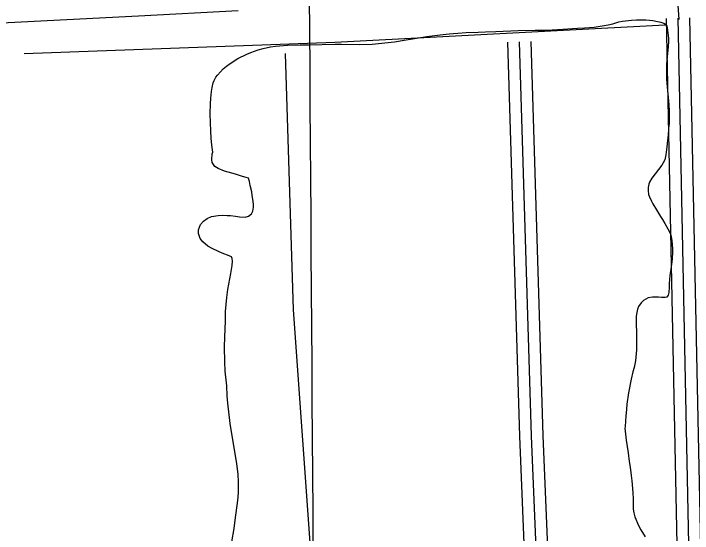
# Model space of a CAD drawing. Extents: x 3508733 to 3546731, y 546897 to 572481.
# Drawn here: x 3528250 to 3529120, y 567951 to 568617 of the extents above; entities that cross this region are included whole.
import ezdxf

# ---------------------------------------------------------------- set-up
doc = ezdxf.new("R2010")
doc.units = 0
for name, color, linetype in [('V-GRID-MAJR', 7, 'Continuous'), ('V-RAIL-TRAK', 7, 'Continuous'), ('V-ROAD-CNTR', 7, 'Continuous'), ('V-SITE-VEGE', 7, 'Continuous'), ('V-TOPO-SHOR', 7, 'Continuous')]:
    doc.layers.add(name, color=color, linetype=linetype)

msp = doc.modelspace()

# ---------------------------------------------------------------- linework, layer by layer
at = {"layer": 'V-GRID-MAJR'}
msp.add_spline([(3528739.932, 552404.225), (3528698.522, 558461.679), (3528657.089, 564522.6), (3528615.656, 570583.539), (3528615.632, 570586.9890000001)], degree=3, dxfattribs=at)
at = {"layer": 'V-RAIL-TRAK'}
msp.add_lwpolyline([(3527314.2630000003, 568557.85), (3527408.758, 568562.517), (3527495.526, 568566.654), (3527555.225, 568569.4990000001), (3527707.9930000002, 568577.715), (3527848.791, 568584.404), (3527987.072, 568592.049), (3528049.485, 568595.725), (3528092.2800000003, 568598.248), (3528225.8340000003, 568604.966), (3528409.788, 568614.635), (3528537.673, 568621.3740000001)], dxfattribs=at)
at = {"layer": 'V-ROAD-CNTR'}
for points in [[(3529099.648, 568652.457), (3529102.278200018, 568609.9187082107)], [(3529119.5397226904, 567271.470430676), (3529118.1847254, 567369.1042354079), (3529103.9097539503, 567768.234437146), (3529086.560788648, 568611.19575122)], [(3529134.735692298, 567257.412458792), (3529133.180695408, 567369.476234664), (3529118.9037239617, 567768.656436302), (3529101.557758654, 568611.5047506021)], [(3529149.515662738, 567273.390426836), (3529148.176665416, 567369.8482339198), (3529133.897693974, 567769.078435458), (3529116.5547286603, 568611.813749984)], [(3528929.142103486, 567259.3974548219), (3528924.656112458, 567400.4601726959), (3528913.8281341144, 567705.5945624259), (3528898.7701642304, 568075.6838222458), (3528883.0931955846, 568580.863811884)], [(3528944.601072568, 567245.1954832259), (3528939.648082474, 567400.9641716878), (3528928.817104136, 567706.1655612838), (3528913.7611342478, 568076.2218211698), (3528898.086165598, 568581.3288109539)], [(3528959.10004357, 567261.1964512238), (3528954.6400524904, 567401.4681706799), (3528943.8060741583, 567706.7365601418), (3528928.752104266, 568076.7598200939), (3528913.079135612, 568581.793810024)], [(3528597.884, 568566.382), (3528607.9280000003, 568237.553), (3528643.772, 567742.338), (3528648.056, 567550.8420000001)]]:
    msp.add_lwpolyline(points, dxfattribs=at)
at = {"layer": 'V-SITE-VEGE'}
for points in [[(3528845.199, 568593.802), (3528854.724, 568594.189), (3528867.864, 568594.415), (3528896.323, 568595.811), (3528918.14, 568596.192), (3528931.6410000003, 568596.297), (3528940.322, 568596.569), (3528953.949, 568597.274), (3528972.4020000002, 568598.531), (3528981.448, 568599.041), (3528993.8710000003, 568600.002), (3529001.596, 568601.128), (3529011.982, 568603.069), (3529017.779, 568604.458), (3529025.517, 568606.67), (3529030.469, 568607.581), (3529041.69, 568608.914), (3529048.323, 568609.328), (3529060.134, 568609.328), (3529064.711, 568608.921), (3529069.166, 568608.392), (3529075.306, 568607.4890000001), (3529079.508, 568606.479), (3529084.073, 568604.626), (3529085.7460000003, 568603.284), (3529087.176, 568601.581), (3529088.085, 568596.268), (3529089.0640000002, 568586.014), (3529089.14, 568581.432), (3529088.95, 568574.686), (3529087.377, 568562.167), (3529086.963, 568557.108), (3529086.676, 568552.652), (3529086.5640000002, 568541.566), (3529086.727, 568533.97), (3529087.0330000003, 568528.422), (3529089.64, 568500.434), (3529090.162, 568492.594), (3529090.232, 568487.652), (3529090.162, 568480.6630000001)], [(3528538.007, 568017.319), (3528537.6180000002, 568026.484), (3528535.957, 568040.8420000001), (3528531.752, 568065.955), (3528527.562, 568092.153), (3528524.5700000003, 568117.974), (3528523.702, 568127.505), (3528523.11, 568140.287), (3528522.79, 568144.268), (3528520.771, 568159.233), (3528520.4080000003, 568170.929), (3528520.238, 568189.853), (3528520.376, 568203.109), (3528521.18, 568222.9890000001), (3528521.549, 568235.64), (3528522.936, 568253.345), (3528524.248, 568263.937), (3528528.0700000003, 568284.147), (3528529.741, 568294.493), (3528530.161, 568300.033), (3528529.954, 568303.41), (3528529.0100000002, 568305.47), (3528526.1350000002, 568307.066), (3528517.248, 568310.289), (3528512.448, 568312.389), (3528504.174, 568316.4500000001), (3528498.779, 568319.397), (3528492.205, 568324.769), (3528488.994, 568329.018), (3528486.651, 568335.674), (3528486.696, 568340.131), (3528489.541, 568346.971), (3528493.321, 568351.514), (3528497.936, 568354.8420000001), (3528503.262, 568357.197), (3528511.835, 568358.678), (3528516.898, 568358.866), (3528523.5270000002, 568358.7980000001), (3528527.623, 568358.637), (3528534.2430000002, 568357.604), (3528539.174, 568356.711), (3528546.406, 568356.636), (3528550.756, 568357.676), (3528554.886, 568360.889), (3528556.484, 568364.006), (3528557.2600000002, 568369.303), (3528557.301, 568373.04), (3528556.521, 568379.313), (3528555.484, 568384.144), (3528554.931, 568389.0920000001), (3528553.205, 568397.0650000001), (3528552.292, 568402.015), (3528550.649, 568406.492), (3528547.884, 568407.125), (3528543.321, 568408.737), (3528534.1890000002, 568411.602), (3528519.8880000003, 568415.604), (3528511.966, 568418.817), (3528507.895, 568421.51), (3528504.2090000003, 568426.37), (3528503.8850000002, 568430.11), (3528504.4420000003, 568437.456), (3528504.946, 568439.621), (3528503.953, 568448.55), (3528503.201, 568457.7170000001), (3528502.691, 568466.763), (3528501.835, 568489.068), (3528502.085, 568501.72), (3528502.396, 568508.829), (3528503.332, 568517.737), (3528504.227, 568522.792), (3528505.495, 568528.805), (3528506.728, 568531.682), (3528508.94, 568535.76), (3528511.014, 568538.392), (3528515.038, 568542.93), (3528518.448, 568546.389), (3528522.583, 568550.082), (3528527.197, 568553.412), (3528537.3880000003, 568559.818), (3528548.534, 568565.4890000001), (3528553.9790000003, 568567.602), (3528563.173, 568570.762), (3528569.46, 568572.626), (3528578.883, 568574.701), (3528585.2770000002, 568575.479), (3528600.717, 568576.767), (3528617.236, 568577.4450000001), (3528628.326, 568577.451), (3528662.079, 568578.192), (3528670.154, 568578.229), (3528693.292, 568577.877), (3528709.326, 568578.313), (3528738.164, 568581.273), (3528750.4790000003, 568583.316), (3528779.45, 568587.843), (3528796.708, 568590.079), (3528808.0500000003, 568591.287), (3528819.025, 568592.26), (3528830.004, 568592.993), (3528845.199, 568593.802)], [(3529090.162, 568480.6630000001), (3529089.998, 568476.567), (3529089.335, 568470.425), (3529089.312, 568468.254), (3529088.644, 568461.995), (3529087.686, 568450.676), (3529087.039, 568446.3420000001), (3529086.3710000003, 568439.963), (3529085.732, 568436.475), (3529085.0870000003, 568432.1410000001), (3529084.342, 568429.979), (3529082.494, 568426.262), (3529080.534, 568423.028), (3529076.504, 568417.764), (3529067.7120000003, 568406.648), (3529065.006, 568401.37), (3529063.894, 568398.609), (3529063.247, 568394.399), (3529062.971, 568390.784), (3529063.761, 568385.715), (3529064.935, 568382.449), (3529067.411, 568377.12), (3529069.301, 568373.3640000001), (3529073.9250000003, 568365.846), (3529075.353, 568363.902), (3529079.021, 568357.357), (3529081.5130000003, 568353.596), (3529084.7120000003, 568348.136), (3529088.382, 568341.591), (3529089.918, 568338.562), (3529091.686, 568334.568), (3529092.4990000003, 568331.546), (3529093.529, 568326.112), (3529094.272, 568316.22), (3529094.3540000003, 568312.606), (3529094.012, 568302.724), (3529092.071, 568289.607), (3529091.026, 568281.662), (3529090.199, 568271.427), (3529090.029, 568266.608), (3529089.478, 568259.8640000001), (3529088.845, 568256.615), (3529087.129, 568253.982), (3529084.954, 568253.523), (3529080.372, 568253.568), (3529076.279, 568253.851), (3529068.568, 568254.049), (3529063.255, 568253.14), (3529057.072, 568249.708), (3529054.15, 568246.726), (3529050.846, 568241.817), (3529049.366, 568238.46), (3529048.4790000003, 568234.368), (3529047.83, 568229.674), (3529047.7460000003, 568221.48), (3529048.194, 568206.409), (3529048.256, 568200.623), (3529048.11, 568186.402), (3529046.7630000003, 568172.314), (3529045.11, 568163.894), (3529043.607, 568158.365), (3529041.583, 568148.985), (3529038.147, 568131.302), (3529035.953, 568116.862), (3529035.284, 568110.36), (3529034.5870000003, 568101.207), (3529034.284, 568095.184), (3529033.608, 568087.838), (3529033.105, 568085.796), (3529034.233, 568078.31), (3529034.997, 568070.469), (3529036.119, 568062.26), (3529037.364, 568054.414), (3529038.819, 568043.31), (3529040.072, 568036.064), (3529041.526, 568025.204), (3529042.302, 568018.566), (3529043.715, 568003.368), (3529044.111, 567994.926), (3529044.102, 567982.272), (3529044.774, 567977.321), (3529045.933, 567972.49), (3529050.756, 567961.11), (3529053.716, 567955.537), (3529059.407, 567946.679)], [(3528526.321, 567923.308), (3528532.3340000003, 567957.474), (3528533.647, 567967.948), (3528537.157, 567993.101), (3528537.861, 568003.098), (3528538.007, 568017.319)]]:
    msp.add_lwpolyline(points, dxfattribs=at)
at = {"layer": 'V-TOPO-SHOR'}
msp.add_lwpolyline([(3528263.458, 568566.1240000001), (3528661.612, 568580.935), (3529084.987, 568603.205)], dxfattribs=at)

doc.saveas('drawing.dxf')
